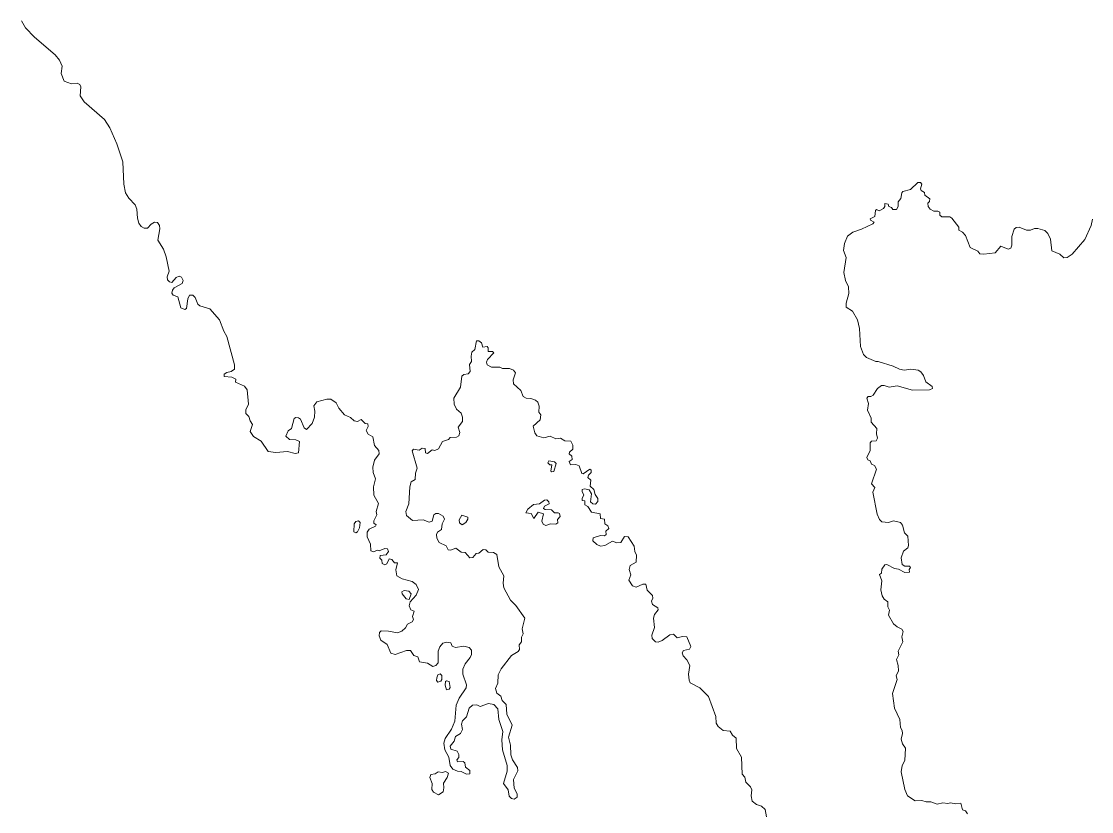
# Model space of a CAD drawing. Extents: x 369010 to 735936, y 6377141 to 6616555.
# Drawn here: x 497406 to 500586, y 6462700 to 6465048 of the extents above; entities that cross this region are included whole.
import ezdxf

# ---------------------------------------------------------------- set-up
doc = ezdxf.new("R2010")
doc.units = 0
doc.header["$LTSCALE"] = 40
doc.layers.add('3', color=7, linetype='Continuous', lineweight=13)

msp = doc.modelspace()

# ---------------------------------------------------------------- linework, layer by layer
at = {"layer": '3'}
for points in [[(497405.56, 6465049.43), (497417.48, 6465028.58), (497444.45, 6465001.27), (497506.19, 6464948.14), (497519.1, 6464932.75), (497526.87, 6464915.04), (497523.4, 6464892.86), (497532.83, 6464870.52)], [(497532.83, 6464870.52), (497554.18, 6464862.24), (497570.9, 6464863.9), (497579.67, 6464860.42), (497582.15, 6464853.14), (497580.66, 6464826.99), (497591.92, 6464808.46), (497652.66, 6464756.65), (497668.05, 6464731.83), (497689.4, 6464683.67), (497706.94, 6464630.21), (497710.42, 6464564.5), (497715.22, 6464538.35), (497724.98, 6464522.13), (497743.85, 6464502.94), (497748.81, 6464490.03), (497750.14, 6464463.55), (497754.11, 6464448.15), (497761.06, 6464437.89), (497770.83, 6464433.75), (497779.93, 6464433.75), (497790.69, 6464445.67), (497800.78, 6464450.97), (497810.22, 6464450.64), (497815.84, 6464441.2), (497817.33, 6464430.94), (497811.04, 6464398.17), (497827.43, 6464371.19), (497836.2, 6464347.86), (497844.48, 6464305.16), (497839.01, 6464288.77), (497839.35, 6464279.67), (497845.3, 6464274.04), (497852.59, 6464272.39), (497865.83, 6464286.62), (497874.27, 6464290.43), (497880.89, 6464287.45), (497886.51, 6464278.02), (497883.7, 6464269.24), (497859.87, 6464255.84), (497854.41, 6464249.22), (497852.59, 6464240.28), (497857.05, 6464233.99), (497870.79, 6464229.36), (497879.07, 6464196.92), (497891.31, 6464191.95), (497895.95, 6464195.1), (497900.09, 6464223.4), (497905.38, 6464234.65), (497915.48, 6464233.99), (497922.43, 6464227.7), (497929.88, 6464207.34), (497936.17, 6464202.38), (497965.79, 6464193.77), (497994.09, 6464161.17), (498007.33, 6464126.91), (498016.43, 6464111.52), (498039.27, 6464027.77), (498038.94, 6464014.37), (498029.34, 6464007.09), (498016.43, 6464004.6), (498008.16, 6463999.14), (498007.83, 6463992.52), (498031.16, 6463990.7), (498042.42, 6463984.41), (498042.09, 6463975.64), (498068.24, 6463963.72), (498076.35, 6463952.63), (498080.15, 6463910.27), (498072.37, 6463893.88), (498072.04, 6463882.63), (498081.81, 6463874.02), (498084.95, 6463861.11), (498092.4, 6463850.52), (498085.45, 6463829.66), (498095.55, 6463813.94), (498118.55, 6463800.21), (498138.41, 6463770.25), (498161.25, 6463766.77), (498196.17, 6463769.59), (498219.51, 6463763.96), (498228.94, 6463766.28), (498232.42, 6463799.21), (498221.33, 6463804.01), (498202.46, 6463805.17), (498191.21, 6463815.6), (498198.16, 6463831.32), (498208.42, 6463838.44), (498215.7, 6463867.4), (498221.33, 6463870.88), (498229.27, 6463870.21), (498234.57, 6463865.58), (498246.15, 6463840.09), (498252.44, 6463834.8), (498269.82, 6463852.67), (498276.94, 6463872.2), (498277.93, 6463889.41), (498274.79, 6463905.8), (498283.56, 6463917.71), (498313.51, 6463925.66)], [(499908.15, 6464057.56), (499899.04, 6464081.73), (499896.06, 6464135.52), (499890.11, 6464161.5), (499875.71, 6464186.99), (499856.18, 6464198.57), (499856.34, 6464210.66), (499864.45, 6464239.62), (499863.46, 6464259.15), (499855.02, 6464277.52), (499849.56, 6464301.19), (499856.51, 6464346.37), (499848.89, 6464367.22), (499852.04, 6464387.74), (499860.15, 6464409.76), (499876.53, 6464421.67), (499902.02, 6464429.95), (499935.62, 6464446.17), (499939.26, 6464451.46), (499929, 6464457.42), (499928.17, 6464461.39), (499941.25, 6464468.51), (499943.23, 6464485.56), (499946.71, 6464488.54), (499954.65, 6464485.06), (499967.23, 6464491.52), (499971.53, 6464497.8), (499971.04, 6464506.74), (499980.97, 6464504.76), (499983.62, 6464497.97), (499991.39, 6464494.33), (499995.03, 6464488.37), (500006.45, 6464489.03), (500010.92, 6464497.8), (500010.59, 6464511.38), (500019.36, 6464521.97), (500021.52, 6464538.19), (500025.32, 6464542.33), (500047.33, 6464547.79), (500069.35, 6464568.64), (500076.96, 6464568.64), (500081.43, 6464564.34), (500077.46, 6464550.27), (500079.77, 6464544.81), (500089.7, 6464539.18), (500089.87, 6464531.4), (500104.93, 6464520.98), (500103.77, 6464512.37), (500099.14, 6464507.24), (500100.13, 6464497.31), (500105.92, 6464489.53), (500116.68, 6464483.57), (500129.09, 6464483.57), (500134.55, 6464480.59), (500134.72, 6464472.32), (500140.35, 6464467.35), (500164.18, 6464467.35), (500170.8, 6464463.38), (500191.16, 6464436.07), (500191.49, 6464427.47), (500202.08, 6464421.67), (500211.02, 6464411.25), (500225.09, 6464376.32), (500247.59, 6464365.4), (500253.55, 6464357.29), (500265.96, 6464355.8), (500299.23, 6464359.77), (500316.28, 6464380.3), (500337.79, 6464371.36), (500345.74, 6464374.34), (500348.88, 6464383.11), (500348.39, 6464409.09), (500355.67, 6464430.11), (500362.12, 6464435.24), (500370.23, 6464436.07), (500392.24, 6464427.13), (500404, 6464426.97), (500416.08, 6464432.26), (500426.01, 6464432.26), (500447.03, 6464426.64), (500456.13, 6464417.54), (500463.41, 6464401.15), (500467.55, 6464365.9), (500491.05, 6464355.64), (500503.46, 6464345.71), (500513.39, 6464346.2), (500528.45, 6464355.64), (500565.36, 6464399.5), (500584.23, 6464441.2), (500588.53, 6464459.9)], [(498738.2, 6463454.14), (498723.96, 6463470.02), (498712.71, 6463471.02), (498696.66, 6463482.44), (498680.27, 6463476.31), (498673.65, 6463477.97), (498668.02, 6463489.22), (498647, 6463499.32), (498640.05, 6463512.56), (498639.23, 6463522.99), (498642.04, 6463529.77), (498654.45, 6463537.72), (498655.78, 6463555.26), (498663.06, 6463569.16), (498659.25, 6463577.93), (498645.02, 6463585.88), (498637.24, 6463585.88), (498631.61, 6463581.41), (498626.15, 6463562.87), (498617.71, 6463559.4), (498599.17, 6463566.35), (498567.73, 6463564.69), (498549.85, 6463580.08), (498547.7, 6463591.5), (498557.3, 6463613.85), (498560.28, 6463665.15), (498564.25, 6463679.55), (498575.84, 6463686.17), (498576.83, 6463705.37), (498581.96, 6463720.43), (498567.07, 6463771.41), (498570.54, 6463776.37), (498587.59, 6463773.89), (498596.69, 6463780.18), (498605.13, 6463778.86), (498606.79, 6463765.45), (498612.08, 6463763.79), (498625.99, 6463774.55), (498634.43, 6463773.23), (498645.02, 6463778.03), (498657.43, 6463799.38), (498674.31, 6463805), (498679.94, 6463810.96), (498698.81, 6463811.96), (498705.1, 6463816.42), (498708.57, 6463826.69), (498703.61, 6463842.41), (498716.52, 6463859.12), (498716.19, 6463871.37), (498712.71, 6463883.29), (498698.81, 6463895.54), (498692.02, 6463910.1), (498691.03, 6463928.31), (498710.56, 6463961.41), (498714.86, 6463993.68), (498719.99, 6463998.48), (498733.4, 6464000.63), (498738.86, 6464007.25), (498737.54, 6464028.27), (498742.83, 6464037.7), (498741.67, 6464053.1), (498744.49, 6464064.51), (498752.93, 6464073.29), (498758.06, 6464098.77), (498764.84, 6464099.11), (498772.46, 6464092.82), (498776.76, 6464079.91), (498789.34, 6464081.4), (498792.65, 6464077.76), (498793.14, 6464067.33), (498805.39, 6464067), (498809.2, 6464062.53), (498790.66, 6464043.16), (498788.18, 6464035.55), (498790, 6464027.11), (498802.08, 6464020.82), (498827.74, 6464020.49), (498835.68, 6464016.35), (498855.71, 6464016.02), (498867.95, 6464011.55), (498873.41, 6464003.78), (498866.79, 6463982.42), (498867.79, 6463971.34), (498889.8, 6463951.31), (498896.58, 6463933.27), (498905.69, 6463928.31), (498919.92, 6463927.64), (498933.49, 6463922.68), (498940.11, 6463916.06), (498944.42, 6463904.47), (498943.42, 6463887.09), (498949.55, 6463878.32), (498946.9, 6463863.76), (498926.54, 6463844.73), (498930.84, 6463824.87), (498936.97, 6463816.59), (498957.99, 6463810.63), (498977.19, 6463815.76), (498993.57, 6463807.49), (499007.64, 6463809.47)], [(500019.69, 6462914.76), (500023.83, 6462931.64), (500023.01, 6462940.91), (500017.54, 6462949.35), (500016.05, 6462973.18), (500000, 6463006.94), (499994.7, 6463050.47), (500008.44, 6463092.34), (500004.63, 6463103.1), (500011.59, 6463118.16), (500010.92, 6463133.89), (500006.12, 6463151.59), (500012.74, 6463165.99), (500010.92, 6463176.92), (500024.99, 6463203.89), (500022.34, 6463219.29), (500025.65, 6463234.68), (500021.68, 6463242.46), (500007.94, 6463248.58), (499997.35, 6463257.52), (499982.62, 6463283.67), (499985.27, 6463298.73), (499979.97, 6463307.83), (499980.8, 6463322.89), (499969.05, 6463331), (499963.59, 6463340.93), (499959.78, 6463358.64), (499962.1, 6463385.45), (499955.31, 6463404.65), (499961.6, 6463408.62), (499962.43, 6463420.37), (499971.86, 6463432.62), (499977.49, 6463434.44), (499999.83, 6463421.86), (500012.41, 6463420.04), (500031.11, 6463410.77), (500044.85, 6463411.27), (500044.02, 6463419.05), (500047.67, 6463425.5), (500044.85, 6463428.98), (500031.11, 6463429.31), (500023.01, 6463433.61), (500019.69, 6463453.47), (500027.14, 6463473.83), (500039.39, 6463484.09), (500042.04, 6463490.22), (500040.05, 6463517.86), (500030.12, 6463527.79), (500024, 6463550.96), (500018.37, 6463558.73), (499997.52, 6463563.87), (499981.96, 6463558.73), (499962.43, 6463561.22), (499955.48, 6463567.51), (499948.2, 6463584.06), (499935.62, 6463649.27), (499941.58, 6463663.17), (499931.48, 6463673.93), (499947.04, 6463717.62), (499940.75, 6463727.88), (499931.65, 6463732.02), (499927.84, 6463741.62), (499920.89, 6463744.93), (499918.41, 6463751.55), (499927.84, 6463773.06), (499928.17, 6463795.24), (499931.48, 6463800.04), (499945.55, 6463801.2), (499949.85, 6463809.14), (499946.21, 6463822.38), (499947.37, 6463838.27), (499931.15, 6463857.47), (499931.15, 6463869.22), (499919.73, 6463892.23), (499922.71, 6463912.25), (499917.91, 6463927.97), (499921.55, 6463932.77), (499930.16, 6463933.1), (499936.78, 6463937.24), (499950.02, 6463956.77), (499961.27, 6463965.54), (499969.38, 6463966.21), (499984.11, 6463960.74), (500007.78, 6463964.72), (500053.29, 6463951.81), (500103.77, 6463953.3), (500112.87, 6463956.61), (500111.88, 6463962.56), (500093.01, 6463977.29), (500086.72, 6463995.33), (500078.45, 6464006.75), (500070.84, 6464011.06), (500048.33, 6464014.37), (500028.8, 6464011.55), (500014.56, 6464014.04), (499996.52, 6464023.64), (499952, 6464037.7), (499944.89, 6464037.54), (499916.59, 6464048.63), (499908.15, 6464057.56)], [(498313.51, 6463925.66), (498324.77, 6463925), (498340.82, 6463914.9), (498348.44, 6463898.18), (498365.98, 6463878.49), (498383.52, 6463870.54), (498394.28, 6463861.11), (498404.71, 6463858.63), (498415.3, 6463864.59), (498427.55, 6463853.33), (498435.16, 6463852.01), (498436.32, 6463843.9), (498429.86, 6463832.48), (498436.15, 6463820.89), (498449.56, 6463813.61), (498455.02, 6463788.12), (498468.1, 6463772.73), (498468.76, 6463762.47), (498455.02, 6463743.6), (498449.56, 6463723.08), (498450.55, 6463707.69), (498457.5, 6463688.82), (498452.37, 6463664.66), (498453.37, 6463639.83), (498466.27, 6463615.01), (498459.99, 6463591.34), (498462.14, 6463581.24), (498452.7, 6463563.37), (498453.03, 6463557.08), (498459.65, 6463551.78), (498458.16, 6463547.98), (498439.46, 6463539.21), (498433.5, 6463529.77), (498433.5, 6463515.87), (498443.27, 6463494.85), (498443.6, 6463474.49), (498452.7, 6463471.51), (498462.47, 6463476.31), (498469.09, 6463474.49), (498485.8, 6463481.61), (498493.25, 6463480.78), (498496.4, 6463472.51), (498489.61, 6463463.07), (498471.24, 6463461.25), (498470.74, 6463452.48), (498476.7, 6463447.02), (498477.2, 6463436.92), (498485.14, 6463432.95), (498491.76, 6463436.1), (498498.71, 6463450.83), (498506.82, 6463448.67), (498514.11, 6463439.24), (498523.21, 6463438.58), (498518.08, 6463417.89), (498521.22, 6463400.18), (498536.94, 6463391.41), (498566.57, 6463383.47), (498578.82, 6463374.69), (498585.44, 6463359.96), (498578.82, 6463342.59), (498560.61, 6463323.22), (498558.29, 6463311.47), (498562.43, 6463299.89), (498572.86, 6463295.58), (498567.73, 6463279.86), (498570.71, 6463270.92), (498566.57, 6463263.81), (498553, 6463256.52), (498547.37, 6463246.1), (498536.45, 6463236), (498522.88, 6463231.37), (498496.07, 6463236.33), (498474.38, 6463236.66), (498469.42, 6463231.7), (498468.43, 6463221.93), (498473.23, 6463209.69), (498492.76, 6463196.45), (498503.68, 6463170.96), (498516.59, 6463166.82), (498549.52, 6463178.24), (498561.94, 6463178.57), (498571.37, 6463163.51), (498583.62, 6463159.7), (498588.58, 6463144.64), (498612.41, 6463141.17), (498627.81, 6463131.4), (498637.41, 6463134.22), (498643.69, 6463142.33), (498644.36, 6463176.59), (498648.66, 6463189.16), (498657.76, 6463200.25), (498669.51, 6463203.07), (498681.43, 6463200.92), (498686.06, 6463191.15), (498695.5, 6463187.34), (498720.32, 6463191.81), (498735.88, 6463187.67), (498743.33, 6463180.06), (498743, 6463167.15), (498738.69, 6463157.55)], [(499007.64, 6463809.47), (499020.55, 6463801.2), (499038.09, 6463800.7), (499044.05, 6463788.62), (499044.05, 6463776.37), (499034.45, 6463767.93), (499033.79, 6463762.97), (499041.24, 6463755.68), (499041.9, 6463746.25), (499033.46, 6463739.63), (499037.26, 6463730.2), (499052.99, 6463731.36), (499063.08, 6463727.71), (499070.86, 6463704.05), (499075.33, 6463703.72), (499094.36, 6463717.62), (499098.5, 6463714.47), (499098.83, 6463707.19), (499090.72, 6463699.74), (499088.73, 6463692.46), (499098.17, 6463684.19), (499095.36, 6463667.31), (499106.77, 6463656.88), (499110.25, 6463642.15), (499118.36, 6463630.23), (499118.69, 6463620.8), (499111.74, 6463613.52), (499103.3, 6463614.51), (499096.68, 6463620.47), (499099.82, 6463643.97), (499092.54, 6463655.72), (499079.3, 6463658.53), (499072.35, 6463657.21), (499071.85, 6463650.59), (499076.82, 6463640), (499072.18, 6463631.06), (499072.35, 6463624.44), (499080.29, 6463623.28), (499080.29, 6463611.86), (499089.07, 6463606.23), (499099.49, 6463589.85), (499125.81, 6463584.55), (499126.8, 6463570.98), (499138.22, 6463569.16), (499139.38, 6463555.09), (499147.82, 6463548.97), (499151.3, 6463540.86), (499142.52, 6463533.58), (499143.19, 6463523.65), (499138.55, 6463518.85), (499126.47, 6463519.84), (499104.79, 6463512.89), (499104.13, 6463504.61), (499115.88, 6463493.03), (499126.8, 6463488.73), (499139.05, 6463490.55), (499162.38, 6463503.79), (499174.96, 6463498.33), (499186.88, 6463499.32), (499197.64, 6463517.03), (499208.23, 6463516.7), (499226.27, 6463488.89), (499228.09, 6463473), (499233.39, 6463461.91), (499232.89, 6463440.56), (499214.19, 6463431.13), (499212.04, 6463419.71), (499216.5, 6463403.49), (499210.55, 6463387.44), (499221.8, 6463371.05), (499232.56, 6463367.25), (499252.58, 6463375.19), (499261.36, 6463375.19), (499265.49, 6463358.14), (499280.89, 6463342.42), (499281.55, 6463333.65), (499278.4, 6463325.37), (499280.55, 6463314.78), (499296.61, 6463305.35), (499297.6, 6463299.06), (499287.17, 6463285.49), (499283.7, 6463274.23), (499287.17, 6463246.76), (499279.4, 6463224.42), (499280.22, 6463214.49), (499289.66, 6463204.72), (499297.93, 6463203.4), (499310.18, 6463207.87), (499332.52, 6463225.41), (499343.78, 6463227.56), (499354.2, 6463216.64), (499369.93, 6463220.44), (499382.84, 6463219.12), (499394.75, 6463190.82), (499391.28, 6463182.71), (499373.4, 6463178.24), (499369.26, 6463171.95), (499372.41, 6463162.52), (499383.5, 6463150.93), (499391.61, 6463134.22)], [(498738.69, 6463157.55), (498724.46, 6463138.85), (498717.18, 6463123.13), (498717.51, 6463108.73), (498727.94, 6463076.95), (498727.27, 6463067.19), (498706.26, 6463036.74), (498697.81, 6463015.72), (498693.35, 6462969.04), (498683.25, 6462945.21), (498664.71, 6462917.24), (498660.74, 6462903.34), (498663.72, 6462883.31), (498675.97, 6462861.63), (498679.94, 6462836.81), (498687.55, 6462826.05), (498701.12, 6462820.09), (498712.38, 6462819.1), (498728.6, 6462811.65), (498737.7, 6462812.15), (498738.36, 6462822.24), (498725.78, 6462832.01), (498722.97, 6462844.92), (498718.5, 6462849.05), (498701.12, 6462848.06), (498699.97, 6462854.02), (498705.26, 6462860.97), (498705.26, 6462870.07), (498700.96, 6462879.84), (498681.76, 6462885.8), (498680.11, 6462894.57), (498691.19, 6462908.8), (498695.5, 6462923.53), (498710.89, 6462932.3), (498716.35, 6462943.72), (498713.87, 6462959.94), (498716.35, 6462970.04), (498728.6, 6462981.95), (498736.38, 6463006.94), (498745.81, 6463015.72), (498758.72, 6463017.54), (498769.15, 6463012.57), (498793.31, 6463021.01), (498809.36, 6463017.87), (498821.61, 6463005.29), (498824.09, 6462973.18), (498836.51, 6462937.6), (498833.03, 6462913.1), (498834.85, 6462883.64), (498849.58, 6462836.97), (498849.58, 6462820.09), (498838, 6462783.85), (498852.4, 6462764.48), (498854.88, 6462745.61), (498861.83, 6462739.32), (498869.61, 6462737.34), (498879.04, 6462742.47), (498878.38, 6462753.06), (498869.61, 6462769.12), (498867.46, 6462794.93), (498880.7, 6462820.75), (498879.7, 6462831.34), (498864.64, 6462854.02), (498860.5, 6462868.25), (498859.18, 6462897.38), (498852.89, 6462921.38), (498864.31, 6462956.47), (498848.26, 6462989.24), (498845.94, 6463017.87), (498834.02, 6463030.12), (498830.55, 6463043.36), (498818.3, 6463051.47), (498814.66, 6463065.37), (498821.78, 6463081.42), (498822.44, 6463106.25), (498830.88, 6463123.79), (498861.5, 6463164.01), (498882.19, 6463175.43), (498885.99, 6463182.05), (498885, 6463195.29), (498891.95, 6463204.39), (498891.95, 6463218.46), (498896.92, 6463228.22), (498893.44, 6463243.28), (498902.05, 6463274.73), (498874.9, 6463312.13), (498859.18, 6463327.69), (498839.49, 6463364.76), (498836.84, 6463378.83), (498839.65, 6463400.35), (498824.59, 6463427.66), (498817.97, 6463464.07), (498808.54, 6463469.53), (498792.81, 6463471.02), (498785.7, 6463477.97), (498778.08, 6463478.3), (498765.17, 6463467.87), (498757.06, 6463467.21), (498746.97, 6463454.96), (498738.2, 6463454.14)], [(499391.61, 6463134.22), (499388.46, 6463108.4), (499389.79, 6463090.52), (499393.43, 6463082.41), (499422.06, 6463067.52), (499447.55, 6463042.36), (499468.9, 6462982.95), (499470.55, 6462962.59), (499476.18, 6462952.82), (499491.24, 6462940.74), (499511.76, 6462938.59), (499519.05, 6462927.01), (499529.64, 6462917.9), (499530.63, 6462887.12), (499545.36, 6462861.63), (499547.84, 6462811.65), (499555.13, 6462802.71), (499557.94, 6462787.65), (499572.67, 6462773.25), (499575.81, 6462764.15), (499573.99, 6462746.44), (499577.47, 6462731.05), (499589.72, 6462720.62), (499605.11, 6462716.32), (499616.2, 6462706.22), (499620.17, 6462684.21)], [(500216.64, 6462693.31), (500210.69, 6462701.76), (500202.58, 6462705.56), (500197.12, 6462724.59), (500182.39, 6462722.77), (500166.17, 6462726.08), (500158.72, 6462723.77), (500144.15, 6462725.75), (500126.78, 6462721.95), (500108.07, 6462729.39), (500094.5, 6462728.9), (500081.26, 6462732.7), (500061.24, 6462731.55), (500038.56, 6462746.94), (500031.11, 6462765.14), (500019.69, 6462817.61), (500023.17, 6462836.48), (500031.11, 6462851.54), (500033.1, 6462887.95), (500023.5, 6462900.86), (500019.69, 6462914.76)]]:
    msp.add_lwpolyline(points, dxfattribs=at)
for points in [[(498982.15, 6463709.34), (498987.78, 6463710.67), (498995.06, 6463734.33), (498990.09, 6463739.3), (498972.72, 6463742.11), (498970.23, 6463735.82), (498975.53, 6463730.53), (498981.82, 6463730.53), (498978.67, 6463711.66)], [(498966.59, 6463626.43), (498959.64, 6463625.1), (498944.91, 6463614.51), (498927.7, 6463612.19), (498910.65, 6463598.46), (498904.36, 6463588.03), (498920.09, 6463585.55), (498928.2, 6463570.49), (498941.44, 6463589.85), (498957.49, 6463584.22), (498951.86, 6463562.54), (498955.67, 6463553.44), (498963.78, 6463549.96), (498978.18, 6463554.43), (498993.4, 6463553.77), (498999.36, 6463557.91), (498998.7, 6463567.84), (499006.48, 6463576.44), (499004.33, 6463585.88), (499000.52, 6463588.03), (498989.93, 6463587.7), (498980.83, 6463596.14), (498962.29, 6463597.46), (498957.16, 6463600.61), (498959.97, 6463607.23), (498973.54, 6463613.85), (498973.21, 6463620.14)], [(498715.52, 6463552.11), (498725.95, 6463558.4), (498732.24, 6463568.83), (498732.24, 6463574.79), (498714.86, 6463580.42), (498706.75, 6463566.35), (498707.74, 6463558.07)], [(498407.19, 6463563.7), (498399.25, 6463562.21), (498394.61, 6463555.26), (498392.96, 6463531.59), (498399.58, 6463528.45), (498404.71, 6463531.26), (498410.67, 6463543.51), (498411.82, 6463558.4)], [(498557.8, 6463330.34), (498564.09, 6463347.39), (498556.47, 6463355.16), (498542.9, 6463357.15), (498536.12, 6463353.34), (498536.94, 6463346.72), (498548.7, 6463332.33)], [(498649.98, 6463109.06), (498643.36, 6463105.92), (498640.55, 6463097.14), (498639.56, 6463089.53), (498643.03, 6463084.23), (498652.14, 6463087.05), (498655.28, 6463092.68), (498654.95, 6463103.93)], [(498669.18, 6463088.21), (498665.38, 6463086.39), (498664.38, 6463075.96), (498669.18, 6463061.89), (498676.3, 6463063.71), (498679.28, 6463068.18), (498676.63, 6463086.06)], [(498666.04, 6462818.77), (498656.94, 6462816.28), (498643.69, 6462818.1), (498635.42, 6462812.48), (498622.01, 6462809.99), (498619.53, 6462801.22), (498625.82, 6462783.35), (498625.16, 6462765.31), (498630.12, 6462757.86), (498644.85, 6462749.59), (498658.76, 6462758.36), (498661.24, 6462770.77), (498659.75, 6462784.51), (498670.34, 6462801.55), (498674.48, 6462814.46)]]:
    msp.add_lwpolyline(points, close=True, dxfattribs=at)

doc.saveas('drawing.dxf')
